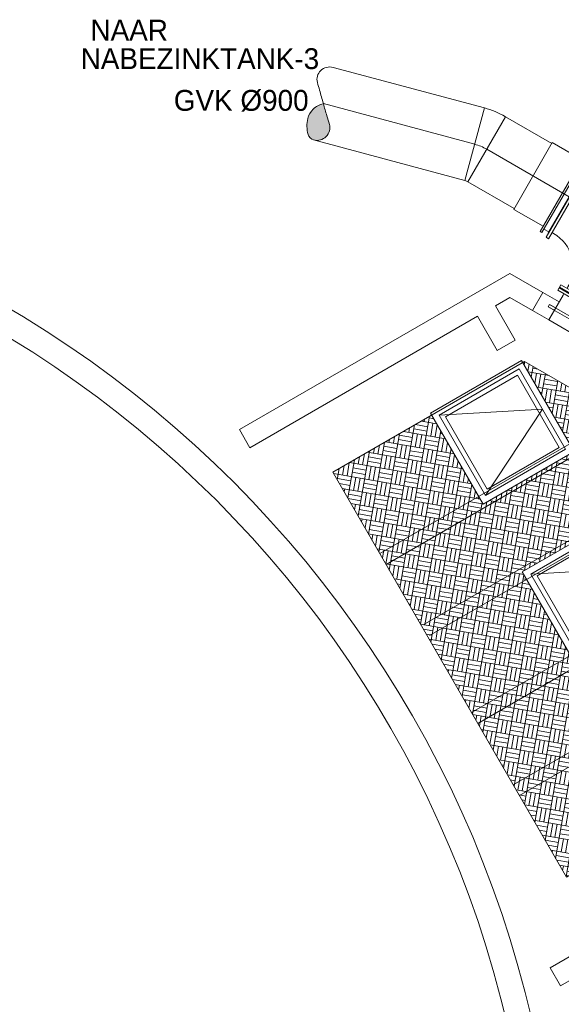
# Model space of a CAD drawing. Extents: x -89225 to 110569, y 13360 to 87647.
# Tile 384 of 478: x 59916 to 66413, y 74063 to 85865. Entities that reach past the tile are written whole.
import ezdxf

# ---------------------------------------------------------------- set-up
doc = ezdxf.new("R2010")
doc.units = 0
doc.layers.add('Beluchtingstank', color=253, linetype='Continuous')
doc.layers.add('HIDDEN', color=7, linetype='Continuous', lineweight=9)
doc.styles.add('Iv-P 025', font='iv-font.shx', dxfattribs={"height": 2.5})
pattern_1 = [(260.1001031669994, (91796.80533569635, -137573.9782325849), (157.6175417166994, -27.50837223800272), []), (350.1001031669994, (91796.80533569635, -137573.9782325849), (27.50837223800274, 157.6175417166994), []), (260.1001031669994, (91849.34451633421, -137583.147690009), (130.1091694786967, -185.1259139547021), [160, -160]), (260.1001031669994, (91901.8836967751, -137592.3171473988), (130.1091694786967, -185.1259139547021), [160, -160]), (350.1001031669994, (91760.12750603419, -137784.1349549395), (185.1259139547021, 130.1091694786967), [160, -160]), (350.1001031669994, (91750.95804864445, -137836.6741353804), (185.1259139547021, 130.1091694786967), [160, -160])]

# ---------------------------------------------------------------- blocks, each defined once
blk = doc.blocks.new('_FMNW900(400)')
at = {"color": 0}
for p, q in [((0, 472.5000000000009), (0, -472.5)), ((0, 472.5000000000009), (342.5000000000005, 472.5)), ((133.75, 557.5), (133.7500000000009, -557.5)), ((166.2500000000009, 557.5), (133.75, 557.5)), ((166.2500000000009, 557.5), (166.2500000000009, -557.5)), ((342.5000000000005, 472.5), (362.5000000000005, 472.5)), ((362.4999999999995, -557.5), (362.4999999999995, 557.5)), ((362.4999999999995, 557.5), (394.9999999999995, 557.5)), ((395.0000000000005, -557.5), (394.9999999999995, 557.5)), ((400.0000000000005, -502), (400.0000000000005, 502)), ((0, -472.5), (342.5000000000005, -472.5)), ((166.2500000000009, -557.5), (133.7500000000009, -557.5)), ((342.5000000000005, -472.5), (362.5000000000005, -472.5)), ((362.4999999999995, -557.5), (395.0000000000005, -557.5))]:
    blk.add_line(p, q, dxfattribs=at)
for p in [(0, 0), (400.0000000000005, 0)]:
    blk.add_point(p, dxfattribs=at)
blk = doc.blocks.new('FNZ900')
for p, q in [((-557.5, 37.50000000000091), (557.5, 37.50000000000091)), ((-557.5, 37.50000000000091), (-557.5, 5)), ((-557.5, 5), (557.5, 5.000000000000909)), ((-502, 0), (502, 0)), ((-472.5000000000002, 57.5), (-472.5000000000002, 37.5)), ((472.4999999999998, 57.5), (472.4999999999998, 37.5)), ((557.5, 37.50000000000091), (557.5, 5.000000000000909))]:
    blk.add_line(p, q)
blk.add_point((0, 0))
blk = doc.blocks.new('_QNW900s')
for radius in [1415, 470]:
    blk.add_arc((942.5, -942.5), radius, 90, 180)
blk.add_point((0, 0))
at = {"rotation": 90}
blk.add_blockref('FNZ900', (1000, 0), dxfattribs=at)
blk.add_blockref('FNZ900', (0, -1000))
blk = doc.blocks.new('GVK-W900900')
at = {"color": 0}
for p, q in [((0, 485.5000000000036), (0, -485.5000000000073)), ((0, 485.5000000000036), (67.99999999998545, 485.5000000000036)), ((67.99999999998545, 534.5000000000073), (67.99999999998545, -534.5000000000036)), ((67.99999999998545, 534.5000000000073), (92.99999999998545, 534.5000000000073)), ((92.99999999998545, 534.5000000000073), (92.99999999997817, -534.5000000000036)), ((92.99999999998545, 462.0000000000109), (500, 462.0000000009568)), ((500, 462.0000000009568), (500, -461.9999999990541)), ((92.99999999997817, -461.9999999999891), (500, -461.9999999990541)), ((0, -485.5000000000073), (67.99999999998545, -485.5000000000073)), ((92.99999999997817, -534.5000000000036), (67.99999999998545, -534.5000000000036))]:
    blk.add_line(p, q, dxfattribs=at)
blk.add_point((0, 0), dxfattribs=at)
blk = doc.blocks.new('A$Cb5128625')
h = blk.add_hatch(color=256)
h.dxf.hatch_style = 1
edge = h.paths.add_edge_path()
edge.add_arc((47585.0516284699, 32100.36923154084), 13161.70430932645, 195.9918558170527, 196.6485232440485)
edge.add_arc((28583.02671988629, 26418.09234129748), 6671.732641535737, 15.726197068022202, 16.648523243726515, ccw=False)
edge.add_arc((34860.91898711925, 28185.82587292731), 149.7074071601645, -45.310888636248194, 15.726197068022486, ccw=False)
edge.add_arc((34856.57233641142, 28190.21995156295), 155.8881271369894, 255.0000431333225, 314.6891113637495, ccw=False)
edge.add_arc((34840.91226541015, 28131.77559494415), 95.38208905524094, 195.3109749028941, 255.0000431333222, ccw=False)
edge.add_arc((35114.36696382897, 28206.64063792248), 378.8997194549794, 166.3931377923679, 195.3109749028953, ccw=False)
edge.add_arc((34969.54705514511, 28241.69462158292), 229.8977472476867, 133.7351376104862, 166.3931377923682, ccw=False)
edge.add_arc((34994.41914139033, 28215.69940564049), 265.8751280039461, 103.42420584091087, 133.7351376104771, ccw=False)
h = blk.add_hatch()
h.set_pattern_fill('UP3W8M-S', color=256, scale=20, angle=260.1001031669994)
h.set_pattern_definition(pattern_1)
h.paths.add_polyline_path([(38419.56998932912, 24764.33416929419), (37346.54966637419, 25384.85601887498), (37324.03302928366, 25371.85597833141), (37939.7920487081, 24305.33450640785), (36848.60117432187, 23675.33254160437), (36232.84215489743, 24741.85401352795), (35046.38858512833, 24056.851877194), (36447.14905913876, 21630.67365580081), (37633.60273970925, 22315.67560022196), (37318.60208008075, 22861.27047835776), (38409.79295446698, 23491.27244316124), (38724.79371600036, 22945.67738852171), (39283.3795729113, 23268.17830396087)])
h = blk.add_hatch()
h.set_pattern_fill('UP3W8M-S', color=256, scale=20, angle=260.1001031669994)
h.set_pattern_definition(pattern_1)
h.paths.add_polyline_path([(39283.3795729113, 23268.17830396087), (38724.79371600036, 22945.67738852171), (39039.79491927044, 22400.08156877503), (37948.60404488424, 21770.07960397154), (37633.60273970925, 22315.67560022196), (36447.14905913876, 21630.67365580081), (37847.8973222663, 19204.51658418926), (39034.35089203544, 19889.51872052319), (38418.60377498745, 20956.01957701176), (39509.79464937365, 21586.02154181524), (40125.54176642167, 20519.52068532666), (40148.07028633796, 20532.52758645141), (40147.18831824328, 21772.02389051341)])
for p, q in [((36864.25000834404, 28422.62710277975), (35049.16211970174, 28908.97697219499)), ((36631.31352220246, 27553.29368376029), (36864.25000834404, 28422.62710277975)), ((36667.12890517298, 27538.45849798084), (37117.12831840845, 28317.88170015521)), ((37672.35346521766, 27997.32286949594), (37117.12831840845, 28317.88170015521)), ((36631.31352220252, 27553.2936837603), (34816.22563355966, 28039.6435531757)), ((37222.35405197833, 27217.8996673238), (36667.12890517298, 27538.45849798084)), ((37565.42384078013, 26212.11291886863), (37171.15696791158, 26440.11626648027)), ((35609.64649782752, 23081.26432529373), (38445.87674672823, 24718.76943222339)), ((35684.6467317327, 22951.36064977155), (38520.87698063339, 24588.86575670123)), ((36131.29866978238, 22227.73986079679), (38967.52891868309, 23865.24496772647)), ((36206.29890368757, 22097.83618527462), (39042.52915258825, 23735.34129220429)), ((36709.64936838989, 21176.0113876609), (39545.87961729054, 22813.51649459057)), ((36784.64960229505, 21046.10771213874), (39620.87985119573, 22683.61281906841)), ((37209.65183023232, 20309.98532105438), (40045.88207913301, 21947.49042798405)), ((37284.65206413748, 20180.08164553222), (40120.88231303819, 21817.58675246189))]:
    blk.add_line(p, q)
at = {"flags": 128}
blk.add_lwpolyline([(35049.16211970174, 28908.97697219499, 0.2632780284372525), (34900.74801906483, 28870.59435680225, 0.2736881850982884), (34861.41456830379, 28727.67099616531, 0.002128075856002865), (34886.94182446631, 28635.43082499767, 0.00121601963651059), (34932.69387663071, 28474.31026268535, 0.002865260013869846), (34975.08222454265, 28329.54280247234, -0.004024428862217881), (35005.02253471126, 28226.40265606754, -0.2728051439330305), (34966.20215958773, 28079.39391647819, -0.2664956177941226), (34816.22563355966, 28039.6435531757, -0.2664956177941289), (34748.91558654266, 28106.58920993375, -0.1268517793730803), (34746.10188680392, 28295.7800256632, -0.1434698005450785), (34810.61284490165, 28407.80570189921, -0.1330329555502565), (34932.69387663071, 28474.31026268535)], format="xyb", dxfattribs=at)
blk.add_lwpolyline([(37880.36664869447, 27357.61159439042), (36892.12861179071, 27928.17009906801, 0.06554346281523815), (36747.78176527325, 27987.96039327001), (34932.69387663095, 28474.31026268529)], format="xyb")
for points in [[(37171.05164596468, 26151.38403065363), (37440.42408744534, 25995.60669920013), (37565.42399102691, 26212.11317867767), (37171.15715499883, 26440.11659008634), (33927.3540292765, 24567.29892724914), (34052.35593186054, 24350.79020006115), (36780.02710200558, 25925.62414703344), (37017.52235821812, 25514.26349304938), (37234.02841661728, 25639.26443214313), (36996.53122701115, 26050.62383521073), (37171.05164596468, 26151.38403065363)], [(37565.17531998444, 26211.6824672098), (37440.42408744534, 25995.60669920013), (37637.36411408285, 25881.71683118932), (37704.07118878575, 25997.25703151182), (37630.45900434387, 26039.75698800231), (37646.70898770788, 26067.90282323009), (37720.32117214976, 26025.40286673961), (37762.15575566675, 26097.86258981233), (37565.17531998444, 26211.6824672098)], [(39994.81629352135, 19179.1745215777), (39948.8149635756, 19258.85119202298), (39899.01849820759, 19230.10120007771), (39891.01850044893, 19243.9576078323), (39940.81496581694, 19272.70759977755), (39869.81456937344, 19395.68393971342), (37652.34108300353, 18115.42968254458), (37777.3404535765, 17898.92334091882), (39994.81629352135, 19179.1745215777)]]:
    blk.add_lwpolyline(points, close=True)
blk.add_lwpolyline([(40148.05840351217, 20532.52072587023), (37847.8973222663, 19204.51658418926), (35046.38858512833, 24056.851877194), (37346.54966637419, 25384.85601887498), (38419.56998932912, 24764.33416929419), (40147.18831824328, 21772.02389051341), (40148.07030588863, 20532.50011043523)])
for points in [[(36848.60117432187, 23675.33254160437), (37939.7920487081, 24305.33450640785), (37309.79008390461, 25396.52538079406), (36218.5992095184, 24766.52341599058), (36848.60117432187, 23675.33254160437)], [(36896.18415705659, 23852.91592977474), (37762.20866053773, 24352.91748914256), (37262.20710116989, 25218.9419926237), (36396.18259768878, 24718.94043325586), (36896.18415705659, 23852.91592977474)], [(36876.05289513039, 23777.78449631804), (37559.83922854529, 24813.42982664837), (36321.05116423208, 24739.07169518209)], [(37948.60404488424, 21770.07960397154), (39039.79491927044, 22400.08156877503), (38409.79295446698, 23491.27244316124), (37318.60208008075, 22861.27047835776), (37948.60404488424, 21770.07960397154)], [(37996.18702761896, 21947.66299214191), (38862.21153110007, 22447.66455150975), (38362.20997173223, 23313.68905499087), (37496.18546825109, 22813.68749562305), (37996.18702761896, 21947.66299214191)], [(37976.0557656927, 21872.53155868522), (38659.8420991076, 22908.17688901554), (37421.05403479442, 22833.81875754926)]]:
    blk.add_lwpolyline(points, dxfattribs=at)
for points in [[(36876.05289513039, 23777.78449631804), (37837.34009399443, 24332.78622721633), (37282.33836309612, 25294.07342608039), (36321.05116423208, 24739.07169518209)], [(37976.0557656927, 21872.53155868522), (38937.34296455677, 22427.53328958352), (38382.34123365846, 23388.82048844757), (37421.05403479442, 22833.81875754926)]]:
    blk.add_lwpolyline(points, close=True, dxfattribs=at)
for centre, radius in [((36592.87900198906, 27409.85366962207), 1048.500000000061), ((36592.87900198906, 27409.85366962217), 148.4999999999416)]:
    blk.add_arc(centre, radius, 60.00004313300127, 75.0000431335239)
for name, p, rotation in [('GVK-W900900', (37880.36664869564, 27357.61159439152), 150.0000431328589), ('_QNW900s', (38746.3924288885, 26857.61224635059), 240.0000431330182), ('_FMNW900(400)', (38046.39334163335, 25645.17615407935), 60.00004313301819)]:
    blk.add_blockref(name, p, dxfattribs=dict(rotation=rotation))
at = {"style": 'Iv-P 025'}
for s, p in [('NAAR', (32139.28395127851, 29230.69566365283)), ('GVK %%c900', (33138.95860692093, 28388.53632775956))]:
    blk.add_text(s, height=250, dxfattribs=at).set_placement(p)
at = {"insert": (32021.85368992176, 29138.78222116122), "char_height": 250, "width": 2600.794615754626, "attachment_point": 1, "style": 'Iv-P 025'}
blk.add_mtext('NABEZINKTANK-3', dxfattribs=at)

msp = doc.modelspace()

# ---------------------------------------------------------------- linework, layer by layer
at = {"layer": 'Beluchtingstank', "lineweight": 9, "ltscale": 0.01}
for centre, radius in [((53025.87749087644, 70862.91937892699), 13374.79091727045), ((53025.87749087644, 70862.91937892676), 13074.79091727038)]:
    msp.add_arc(centre, radius, 270, 90, dxfattribs=at)

# ---------------------------------------------------------------- block references
at = {"layer": 'HIDDEN'}
msp.add_blockref('A$Cb5128625', (28625.87749087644, 56384.17545772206), dxfattribs=at)

doc.saveas('drawing.dxf')
